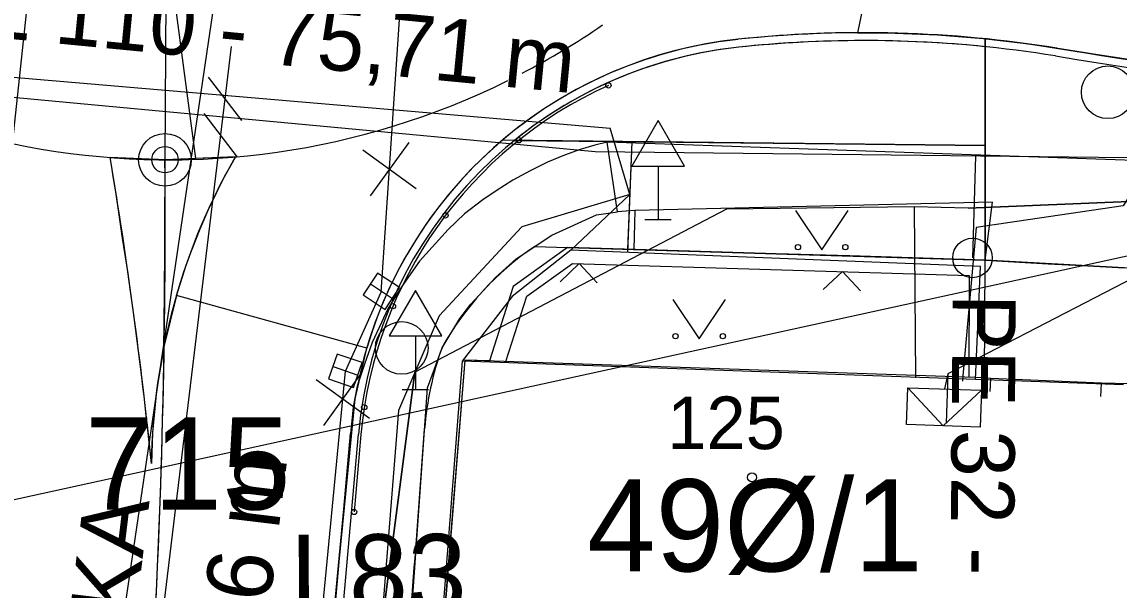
# Model space of a CAD drawing. Extents: x -643342 to -638635, y -1201752 to -1189948.
# Drawn here: x -639495.38 to -639474.55, y -1192736.34 to -1192725.54 of the extents above; entities that cross this region are included whole.
import ezdxf

# ---------------------------------------------------------------- set-up
doc = ezdxf.new("R2010")
doc.units = 0
for name, color, linetype in [('-zbytky_kruháče', 7, 'Continuous'), ('2', 7, 'Continuous'), ('42', 7, 'Continuous'), ('IS_EL_NN_NADZEMNÍ', 7, 'Continuous'), ('IS_EL_NN_PODZEMNÍ', 7, 'Continuous'), ('IS_PLYN_STL', 7, 'Continuous'), ('IS_TELEF_MISTNI_ZAMERENO', 7, 'Continuous'), ('IS_VODOVOD_VAS', 7, 'Continuous'), ('K-HRANICE_KN', 7, 'Continuous'), ('K-SLUCKOVE CARY', 7, 'Continuous'), ('K-ČÍSLA_PARCEL', 7, 'Continuous'), ('kanalizace_dešťová_stávající', 7, 'Continuous'), ('N-HECTOMETRY', 7, 'Continuous'), ('N-KAN_DEST_TRASA-NÁVRH', 7, 'Continuous'), ('N-OBVOD STAVBY 06', 7, 'Continuous'), ('N-oploceni', 7, 'Continuous'), ('N-OSA', 7, 'Continuous'), ('N-rusene_vedeni', 7, 'Continuous'), ('N-SILNICE', 7, 'Continuous'), ('N-SRAFY_PLOCHY', 7, 'Continuous'), ('N-úprava plochu u obecního úřadu', 7, 'Continuous'), ('RWE_STL_PRIPOJKY', 7, 'Continuous'), ('RWE_STL_RADY', 7, 'Continuous'), ('tomaštík - Džuganovi - Vrstva 36', 7, 'Continuous'), ('Vrstva 46', 7, 'Continuous'), ('Z-budovy', 7, 'Continuous'), ('Z-hrany_a_čáry', 7, 'Continuous'), ('Z-popisy', 7, 'Continuous'), ('Z-vchody_vjezdy', 7, 'Continuous'), ('Z-značky', 7, 'Continuous'), ('Z-šachty_poklopy', 7, 'Continuous')]:
    doc.layers.add(name, color=color, linetype=linetype)

# ---------------------------------------------------------------- blocks, each defined once
blk = doc.blocks.new('hecto2')
at = {"layer": 'N-HECTOMETRY'}
blk.add_circle((0, 0), 0.25, dxfattribs=at)
blk = doc.blocks.new('zs')
at = {"layer": 'N-oploceni'}
blk.add_circle((0, 0), 0.05, dxfattribs=at)

msp = doc.modelspace()

# ---------------------------------------------------------------- linework, layer by layer
at = {"layer": '-zbytky_kruháče'}
msp.add_line((-639492.665, -1192728.163), (-639492.68, -1192730.98), dxfattribs=at)
for centre, radius, start, end in [((-639492.588, -1192713.663), 14.5, 152.4602, 296.3322), ((-639492.588, -1192713.663), 14.5, 297.5447, 304.6037), ((-639614.395, -1192730.331), 121.717, 354.41408, 359.6946)]:
    msp.add_arc(centre, radius, start, end, dxfattribs=at)
at = {"layer": '2'}
msp.add_circle((-639477.329, -1192730.029), 0.375, dxfattribs=at)
at = {"layer": '42'}
for p, q in [((-639494.69, -1192753.239), (-639491.4, -1192726.011)), ((-639491.203, -1192727.416), (-639491.837, -1192726.591)), ((-639491.287, -1192728.112), (-639491.921, -1192727.286))]:
    msp.add_line(p, q, dxfattribs=at)
at = {"layer": 'IS_EL_NN_NADZEMNÍ'}
msp.add_line((-639500.78, -1192735.77), (-639472.79, -1192729.64), dxfattribs=at)
for points in [[(-639477.8, -1192732.23), (-639477.832, -1192733.167)], [(-639478.559, -1192732.496), (-639477.884, -1192733.219), (-639477.16, -1192732.544)]]:
    msp.add_lwpolyline(points, dxfattribs=at)
at = {"layer": 'IS_EL_NN_PODZEMNÍ'}
for p, q in [((-639472.79, -1192729.64), (-639477.8, -1192732.23)), ((-639477.8, -1192732.23), (-639477.86, -1192732.52))]:
    msp.add_line(p, q, dxfattribs=at)
msp.add_lwpolyline([(-639478.559, -1192732.496), (-639477.16, -1192732.544), (-639477.184, -1192733.243), (-639478.583, -1192733.195)], close=True, dxfattribs=at)
at = {"layer": 'IS_PLYN_STL'}
msp.add_lwpolyline([(-639470.1, -1192728.47), (-639473.94, -1192728.19), (-639474.47, -1192729.04), (-639477.26, -1192729.45), (-639477.51, -1192732.27), (-639477.52, -1192732.37)], dxfattribs=at)
at = {"layer": 'IS_TELEF_MISTNI_ZAMERENO'}
for p, q in [((-639474.2, -1192728.95), (-639477.41, -1192729.08)), ((-639477.41, -1192729.08), (-639474.2, -1192728.95)), ((-639482, -1192729.1), (-639487.92, -1192732.2)), ((-639478.44, -1192729.06), (-639482, -1192729.1)), ((-639478.44, -1192729.06), (-639478.41, -1192732.31)), ((-639477.41, -1192729.08), (-639478.44, -1192729.06)), ((-639487.92, -1192732.2), (-639488.55, -1192737.03)), ((-639488.55, -1192737.03), (-639487.92, -1192732.2))]:
    msp.add_line(p, q, dxfattribs=at)
at = {"layer": 'IS_VODOVOD_VAS'}
msp.add_lwpolyline([(-639503.85, -1192695.64), (-639502.23, -1192705.222), (-639493.917, -1192711.041), (-639494.301, -1192716.029), (-639495.801, -1192729.991)], dxfattribs=at)
at = {"layer": 'K-HRANICE_KN'}
for p, q in [((-639501.84, -1192726.06), (-639484.21, -1192727.56)), ((-639483.84, -1192728.82), (-639484.21, -1192727.56)), ((-639483.84, -1192728.82), (-639485.89, -1192729.44)), ((-639484.96, -1192729.88), (-639483.84, -1192728.82)), ((-639485.89, -1192729.44), (-639487.46, -1192731.13)), ((-639477.18, -1192730.19), (-639484.96, -1192729.88)), ((-639477.27, -1192732.34), (-639477.18, -1192730.19)), ((-639487.46, -1192731.13), (-639488.23, -1192732.93)), ((-639474.46, -1192732.44), (-639477.27, -1192732.34)), ((-639488.23, -1192732.93), (-639488.56, -1192737.03))]:
    msp.add_line(p, q, dxfattribs=at)
at = {"layer": 'K-SLUCKOVE CARY'}
for p, q in [((-639484.96, -1192729.88), (-639486.07, -1192730.76)), ((-639486.07, -1192730.76), (-639487.02, -1192731.99)), ((-639487.02, -1192731.99), (-639487.38, -1192736.64)), ((-639477.27, -1192732.34), (-639487.02, -1192731.99))]:
    msp.add_line(p, q, dxfattribs=at)
at = {"layer": 'K-ČÍSLA_PARCEL'}
msp.add_circle((-639481.518, -1192734.2), 0.0875, dxfattribs=at)
at = {"layer": 'kanalizace_dešťová_stávající'}
msp.add_lwpolyline([(-639500.838, -1192858.606), (-639498.4, -1192827.95), (-639495.47, -1192797.17), (-639492.53, -1192766.39), (-639489.24, -1192732.18), (-639488.56, -1192730.68), (-639487.73, -1192718.33)], dxfattribs=at)
at = {"layer": 'N-HECTOMETRY'}
for p, q in [((-639477.09, -1192727.894), (-639486.259, -1192727.792)), ((-639483.8, -1192727.819), (-639483.884, -1192729.923))]:
    msp.add_line(p, q, dxfattribs=at)
msp.add_lwpolyline([(-639485.643, -1192729.811), (-639485.02, -1192729.83), (-639477.09, -1192730.07), (-639474.45, -1192730.22), (-639469.37, -1192730.01), (-639468.01, -1192730.03), (-639461.34, -1192730.07)], dxfattribs=at)
msp.add_circle((-639492.665, -1192728.163), 0.5, dxfattribs=at)
at = {"layer": 'N-KAN_DEST_TRASA-NÁVRH'}
msp.add_lwpolyline([(-639498.884, -1192834.039), (-639503.116, -1192829.951), (-639498.124, -1192780.201), (-639493.988, -1192740.511), (-639490.998, -1192720.223)], dxfattribs=at)
at = {"layer": 'N-OBVOD STAVBY 06'}
msp.add_lwpolyline([(-639474.45, -1192730.22), (-639477.09, -1192730.07), (-639479.659, -1192729.992), (-639480.358, -1192729.971), (-639481.055, -1192729.95), (-639481.055, -1192729.95), (-639481.055, -1192729.95), (-639483.73, -1192729.869), (-639485.02, -1192729.83), (-639486.05, -1192730.57), (-639486.505, -1192731.986), (-639486.97, -1192731.97), (-639487.377, -1192736.974), (-639487.736, -1192736.945), (-639487.747, -1192737.154), (-639487.383, -1192737.174), (-639487.455, -1192738.531), (-639487.849, -1192738.499), (-639487.866, -1192738.709), (-639487.47, -1192738.74), (-639488.76, -1192754.221)], dxfattribs=at)
at = {"layer": 'N-oploceni'}
msp.add_lwpolyline([(-639488.943, -1192733.383), (-639489.073, -1192734.857)], dxfattribs=at)
msp.add_arc((-639480.911, -1192734.091), 8.063, 114.4144, 174.9645, dxfattribs=at)
at = {"layer": 'N-OSA'}
msp.add_line((-639492.588, -1192713.663), (-639492.665, -1192728.163), dxfattribs=at)
msp.add_arc((-639643.94, -1192729.259), 151.279, 352.91287, 0.41512, dxfattribs=at)
at = {"layer": 'N-rusene_vedeni'}
for p, q in [((-639488.037, -1192727.835), (-639488.769, -1192728.848)), ((-639488.91, -1192727.976), (-639487.896, -1192728.707)), ((-639488.925, -1192732.201), (-639489.657, -1192733.214)), ((-639489.797, -1192732.342), (-639488.784, -1192733.073))]:
    msp.add_line(p, q, dxfattribs=at)
at = {"layer": 'N-SILNICE'}
for p, q in [((-639477.09, -1192730.07), (-639477.09, -1192725.863)), ((-639492.662, -1192727.663), (-639492.662, -1192727.663)), ((-639492.67, -1192729.663), (-639492.67, -1192729.663)), ((-639489.477, -1192737.167), (-639489.142, -1192733.365)), ((-639489.328, -1192737.18), (-639488.993, -1192733.378))]:
    msp.add_line(p, q, dxfattribs=at)
msp.add_lwpolyline([(-639491.328, -1192728.108), (-639492.665, -1192728.163), (-639493.707, -1192728.12)], dxfattribs=at)
for centre, radius, start, end in [((-639479.382, -1192748.546), 22.799, 80.7841, 96.0371), ((-639480.911, -1192734.091), 8.263, 96.0371, 174.9645), ((-639480.911, -1192734.091), 8.113, 96.0371, 174.9645), ((-639479.382, -1192748.546), 22.649, 80.7841, 96.0371), ((-639448.08, -1192555.615), 172.655, 260.78413, 269.52653), ((-639448.08, -1192555.615), 172.805, 260.78413, 269.52653), ((-639581.965, -1192742.977), 89.5, 5.79857, 9.5552), ((-639480.911, -1192734.091), 12.013, 150.1314, 179.2539), ((-639492.588, -1192713.677), 14.486, 267.9968, 271.9808), ((-639482.517, -1192734.44), 5.586, 124.0388, 151.0365), ((-639481.766, -1192733.753), 5.988, 160.3084, 175.4667), ((-639703.47, -1192718.615), 216.232, 354.61868, 356.11148)]:
    msp.add_arc(centre, radius, start, end, dxfattribs=at)
at = {"layer": 'N-SRAFY_PLOCHY'}
for p, q in [((-639478.462, -1192720.761), (-639479.514, -1192725.747)), ((-639478.463, -1192720.762), (-639479.514, -1192725.747)), ((-639492.077, -1192728.139), (-639492.934, -1192721.655)), ((-639492.077, -1192728.139), (-639492.934, -1192721.655)), ((-639479.514, -1192725.747), (-639478.797, -1192725.754)), ((-639478.797, -1192725.754), (-639477.996, -1192725.789)), ((-639477.996, -1192725.789), (-639477.125, -1192725.859)), ((-639477.125, -1192725.859), (-639476.259, -1192725.962)), ((-639477.09, -1192725.863), (-639477.09, -1192730.07)), ((-639476.601, -1192725.918), (-639477.09, -1192725.863)), ((-639477.09, -1192727.894), (-639477.09, -1192726.014)), ((-639475.903, -1192726.014), (-639476.601, -1192725.918)), ((-639476.259, -1192725.962), (-639475.38, -1192726.098)), ((-639474.948, -1192726.167), (-639475.903, -1192726.014)), ((-639475.38, -1192726.098), (-639474.24, -1192726.276)), ((-639474.03, -1192726.309), (-639474.948, -1192726.167)), ((-639486.027, -1192727.794), (-639480.5, -1192727.856)), ((-639483.8, -1192727.819), (-639483.882, -1192729.864)), ((-639477.09, -1192727.894), (-639483.8, -1192727.819)), ((-639480.5, -1192727.856), (-639477.09, -1192727.894)), ((-639477.09, -1192730.07), (-639477.09, -1192727.894)), ((-639493.612, -1192728.692), (-639493.707, -1192728.12)), ((-639493.707, -1192728.12), (-639493.395, -1192728.133)), ((-639491.756, -1192728.126), (-639491.943, -1192728.133)), ((-639491.545, -1192728.117), (-639491.756, -1192728.126)), ((-639491.328, -1192728.108), (-639491.545, -1192728.117)), ((-639491.498, -1192728.415), (-639491.328, -1192728.108)), ((-639493.395, -1192728.133), (-639493.243, -1192728.139)), ((-639493.243, -1192728.139), (-639493.034, -1192728.148)), ((-639493.034, -1192728.148), (-639492.536, -1192728.158)), ((-639492.536, -1192728.158), (-639492.077, -1192728.139)), ((-639491.943, -1192728.133), (-639492.077, -1192728.139)), ((-639491.614, -1192728.637), (-639491.498, -1192728.415)), ((-639493.548, -1192729.12), (-639493.612, -1192728.692)), ((-639491.721, -1192728.852), (-639491.614, -1192728.637)), ((-639491.826, -1192729.074), (-639491.721, -1192728.852)), ((-639493.469, -1192729.65), (-639493.548, -1192729.12)), ((-639491.915, -1192729.272), (-639491.826, -1192729.074)), ((-639492.039, -1192729.565), (-639491.915, -1192729.272)), ((-639492.171, -1192729.904), (-639492.039, -1192729.565)), ((-639493.364, -1192730.324), (-639493.469, -1192729.65)), ((-639492.307, -1192730.29), (-639492.171, -1192729.904)), ((-639483.882, -1192729.864), (-639477.09, -1192730.07)), ((-639477.09, -1192730.07), (-639475.892, -1192730.138)), ((-639475.892, -1192730.138), (-639475.245, -1192730.175)), ((-639475.245, -1192730.175), (-639474.45, -1192730.22)), ((-639493.316, -1192730.7), (-639493.364, -1192730.324)), ((-639492.448, -1192730.745), (-639492.307, -1192730.29)), ((-639493.255, -1192731.113), (-639493.316, -1192730.7)), ((-639492.448, -1192730.745), (-639492.682, -1192731.692)), ((-639488.833, -1192731.742), (-639492.448, -1192730.745)), ((-639488.833, -1192731.742), (-639492.448, -1192730.745)), ((-639493.075, -1192732.543), (-639493.255, -1192731.113)), ((-639492.682, -1192731.692), (-639492.825, -1192732.553)), ((-639489.051, -1192732.71), (-639488.833, -1192731.742)), ((-639492.923, -1192733.934), (-639493.075, -1192732.543)), ((-639492.825, -1192732.553), (-639492.901, -1192733.348)), ((-639489.354, -1192735.806), (-639489.051, -1192732.71)), ((-639492.901, -1192733.348), (-639492.923, -1192733.934)), ((-639489.792, -1192740.358), (-639489.354, -1192735.806))]:
    msp.add_line(p, q, dxfattribs=at)
msp.add_lwpolyline([(-639491.328, -1192728.108), (-639492.665, -1192728.163), (-639493.707, -1192728.12)], dxfattribs=at)
for centre, radius, start, end in [((-639479.382, -1192748.545), 22.799, 93.1487, 96.0371), ((-639479.382, -1192748.545), 22.799, 90.3312, 93.1487), ((-639480.911, -1192734.09), 8.263, 96.0371, 163.4957), ((-639480.911, -1192734.091), 8.113, 96.0371, 129.093), ((-639479.382, -1192748.546), 22.649, 84.1909, 96.0371), ((-639581.965, -1192742.977), 89.5, 5.79857, 9.5552), ((-639480.911, -1192734.091), 12.013, 150.1314, 179.2539)]:
    msp.add_arc(centre, radius, start, end, dxfattribs=at)
at = {"layer": 'RWE_STL_PRIPOJKY'}
msp.add_line((-639477.271, -1192728.092), (-639477.329, -1192730.029), dxfattribs=at)
at = {"layer": 'RWE_STL_RADY'}
msp.add_lwpolyline([(-639456.391, -1192717.157), (-639456.89, -1192717.146), (-639457.119, -1192717.369), (-639466.356, -1192717.248), (-639466.499, -1192728.212), (-639484.493, -1192728.011), (-639503.164, -1192726.268), (-639506.439, -1192723.649), (-639519.474, -1192721.668)], dxfattribs=at)
at = {"layer": 'Z-budovy'}
for p, q in [((-639486.97, -1192731.97), (-639487.367, -1192736.975)), ((-639477.1, -1192732.31), (-639486.97, -1192731.97)), ((-639476.98, -1192732.32), (-639477.1, -1192732.31)), ((-639474.88, -1192732.41), (-639476.98, -1192732.32)), ((-639474.36, -1192732.42), (-639474.88, -1192732.41))]:
    msp.add_line(p, q, dxfattribs=at)
at = {"layer": 'Z-hrany_a_čáry'}
for p, q in [((-639484.503, -1192727.885), (-639484.778, -1192727.968)), ((-639484.27, -1192727.83), (-639484.503, -1192727.885)), ((-639484.07, -1192729.15), (-639484.27, -1192727.83)), ((-639461.34, -1192728.63), (-639484.27, -1192727.83)), ((-639485.077, -1192728.074), (-639485.4, -1192728.211)), ((-639484.778, -1192727.968), (-639485.077, -1192728.074)), ((-639485.4, -1192728.211), (-639485.731, -1192728.37)), ((-639485.731, -1192728.37), (-639486.062, -1192728.551)), ((-639486.377, -1192728.756), (-639486.628, -1192728.923)), ((-639486.062, -1192728.551), (-639486.377, -1192728.756)), ((-639486.628, -1192728.923), (-639486.975, -1192729.188)), ((-639484.471, -1192729.208), (-639484.07, -1192729.15)), ((-639483.74, -1192729.13), (-639484.07, -1192729.15)), ((-639483.74, -1192729.13), (-639483.762, -1192729.868)), ((-639476.95, -1192728.97), (-639483.74, -1192729.13)), ((-639477.09, -1192730.07), (-639476.95, -1192728.97)), ((-639486.975, -1192729.188), (-639487.29, -1192729.491)), ((-639485.317, -1192729.593), (-639484.471, -1192729.208)), ((-639487.29, -1192729.491), (-639487.83, -1192730.09)), ((-639485.993, -1192730.046), (-639485.317, -1192729.593)), ((-639485.02, -1192729.83), (-639486.05, -1192730.57)), ((-639477.09, -1192730.07), (-639485.02, -1192729.83)), ((-639487.83, -1192730.09), (-639488.175, -1192730.578)), ((-639486.388, -1192730.399), (-639485.993, -1192730.046)), ((-639485.795, -1192730.756), (-639484.927, -1192730.133)), ((-639484.799, -1192730.137), (-639485.163, -1192730.48)), ((-639484.927, -1192730.133), (-639477.391, -1192730.361)), ((-639484.799, -1192730.137), (-639484.456, -1192730.501)), ((-639477.1, -1192732.31), (-639477.09, -1192730.07)), ((-639486.857, -1192730.906), (-639486.388, -1192730.399)), ((-639479.801, -1192730.288), (-639480.166, -1192730.631)), ((-639479.801, -1192730.288), (-639479.458, -1192730.653)), ((-639477.391, -1192730.361), (-639477.4, -1192732.3)), ((-639488.175, -1192730.578), (-639488.434, -1192730.995)), ((-639486.05, -1192730.57), (-639486.505, -1192731.986)), ((-639486.193, -1192731.997), (-639485.795, -1192730.756)), ((-639488.434, -1192730.995), (-639488.555, -1192731.253)), ((-639487.067, -1192731.182), (-639486.857, -1192730.906)), ((-639488.555, -1192731.253), (-639488.733, -1192731.639)), ((-639487.404, -1192731.735), (-639487.067, -1192731.182)), ((-639488.733, -1192731.639), (-639488.878, -1192732.048)), ((-639487.548, -1192732.136), (-639487.404, -1192731.735)), ((-639488.878, -1192732.048), (-639489.016, -1192732.465)), ((-639487.68, -1192732.5), (-639487.548, -1192732.136)), ((-639489.016, -1192732.465), (-639489.09, -1192732.86)), ((-639488.01, -1192737.14), (-639487.68, -1192732.5)), ((-639489.09, -1192732.86), (-639491.44, -1192757.6))]:
    msp.add_line(p, q, dxfattribs=at)
at = {"layer": 'Z-vchody_vjezdy'}
for p, q in [((-639476.991, -1192732.57), (-639476.98, -1192732.32)), ((-639474.88, -1192732.41), (-639476.98, -1192732.32)), ((-639474.891, -1192732.66), (-639474.88, -1192732.41))]:
    msp.add_line(p, q, dxfattribs=at)
at = {"layer": 'Z-značky'}
for p, q in [((-639483.3, -1192727.416), (-639483.8, -1192728.282)), ((-639482.8, -1192728.282), (-639483.3, -1192727.416)), ((-639483.8, -1192728.282), (-639482.8, -1192728.282)), ((-639483.3, -1192728.282), (-639483.3, -1192729.3)), ((-639480.693, -1192729.124), (-639480.193, -1192729.874)), ((-639480.193, -1192729.874), (-639479.693, -1192729.124)), ((-639483.55, -1192729.3), (-639483.05, -1192729.3)), ((-639487.91, -1192730.646), (-639488.41, -1192731.512)), ((-639487.41, -1192731.512), (-639487.91, -1192730.646)), ((-639483.02, -1192730.816), (-639482.52, -1192731.566)), ((-639482.52, -1192731.566), (-639482.02, -1192730.816)), ((-639488.41, -1192731.512), (-639487.41, -1192731.512)), ((-639487.91, -1192731.512), (-639487.91, -1192732.53)), ((-639488.16, -1192732.53), (-639487.66, -1192732.53))]:
    msp.add_line(p, q, dxfattribs=at)
for centre in [(-639480.643, -1192729.824), (-639479.744, -1192729.824), (-639482.97, -1192731.516), (-639482.071, -1192731.516)]:
    msp.add_circle(centre, 0.05, dxfattribs=at)
at = {"layer": 'Z-šachty_poklopy'}
for p, q in [((-639488.626, -1192730.316), (-639488.901, -1192730.733)), ((-639488.209, -1192730.589), (-639488.626, -1192730.316)), ((-639488.763, -1192730.524), (-639488.345, -1192730.799)), ((-639488.483, -1192731.007), (-639488.209, -1192730.589)), ((-639488.901, -1192730.733), (-639488.483, -1192731.007)), ((-639489.392, -1192731.855), (-639489.557, -1192732.327)), ((-639488.92, -1192732.019), (-639489.392, -1192731.855)), ((-639489.085, -1192732.492), (-639488.92, -1192732.019)), ((-639489.474, -1192732.091), (-639489.002, -1192732.256)), ((-639489.557, -1192732.327), (-639489.085, -1192732.492))]:
    msp.add_line(p, q, dxfattribs=at)
for centre in [(-639474.76, -1192726.88), (-639488.17, -1192731.74)]:
    msp.add_circle(centre, 0.5, dxfattribs=at)

# ---------------------------------------------------------------- block references
at = {"layer": 'N-HECTOMETRY'}
msp.add_blockref('hecto2', (-639492.665, -1192728.163), dxfattribs=at)
at = {"layer": 'N-úprava plochu u obecního úřadu'}
for p, rotation in [((-639484.244, -1192726.749), -127.16060952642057), ((-639485.944, -1192727.792), -141.3730932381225), ((-639487.337, -1192729.22), -127.16060952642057), ((-639488.336, -1192730.947), -112.94812581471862), ((-639488.88, -1192732.866), -98.73564210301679), ((-639489.073, -1192734.857), -95.03567248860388)]:
    msp.add_blockref('zs', p, dxfattribs=dict(at, rotation=rotation))

# ---------------------------------------------------------------- texts
at = {"layer": 'K-ČÍSLA_PARCEL'}
for s, p in [('715', (-639494.185, -1192734.811)), ('49%%c/1', (-639484.649, -1192735.987))]:
    msp.add_text(s, height=1.75, dxfattribs=at).set_placement(p)
at = {"layer": 'RWE_STL_RADY'}
for s, rotation, p in [('STLPE 110 - 75,71 m', 354.4856, (-639500.29, -1192725.414)), ('PE 32 - 2,24 m', 269.5644, (-639477.706, -1192730.708))]:
    msp.add_text(s, height=1.2, rotation=rotation, dxfattribs=at).set_placement(p)
at = {"layer": 'tomaštík - Džuganovi - Vrstva 36'}
for s, p in [('PE 225 DÉLKA 16,06 m', (-639492.496, -1192751.636)), ('OCHRANNÁ TRUBKA ', (-639494.978, -1192751.335))]:
    msp.add_text(s, height=1.25, rotation=83.0956, dxfattribs=at).set_placement(p)
at = {"layer": 'Vrstva 46'}
msp.add_text('L83', height=1.5, rotation=0.301, dxfattribs=at).set_placement((-639490.282, -1192736.791))
at = {"layer": 'Z-popisy'}
msp.add_text('125', height=1, dxfattribs=at).set_placement((-639483.125, -1192733.663))

doc.saveas('drawing.dxf')
